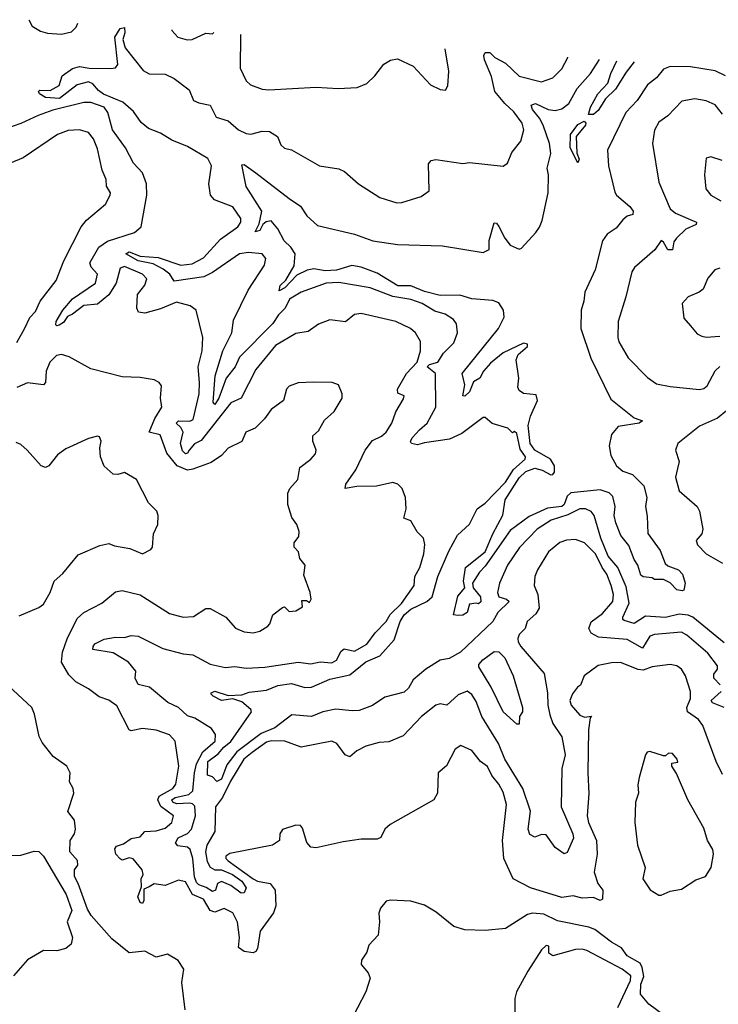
# Model space of a CAD drawing. Extents: x 1245432 to 1420865, y 606325 to 671314.
# Tile 325 of 382: x 1391560 to 1394659, y 656949 to 661313. Entities that reach past the tile are written whole.
import ezdxf

# ---------------------------------------------------------------- set-up
doc = ezdxf.new("R2010")
doc.units = 0

msp = doc.modelspace()

# ---------------------------------------------------------------- linework, layer by layer
at = {"layer": '0CON20XD'}
for points in [[(1391600.4, 661313.1), (1391615, 661284.4), (1391652.7, 661262.7), (1391683.6, 661253.6), (1391745, 661249.5), (1391790.6, 661259.4), (1391810.6, 661279.4), (1391817.4, 661298)], [(1394685, 658551.3), (1394545.8, 658665), (1394525, 658673.6), (1394485, 658677.7), (1394425, 658663.2), (1394335, 658668.9), (1394285, 658636.5), (1394240.9, 658650.9), (1394234.5, 658655), (1394235.4, 658665), (1394262.7, 658727.3), (1394249.3, 658799.3), (1394213.1, 658885), (1394169.9, 658935), (1394137.5, 659015), (1394108.3, 659115), (1394095, 659133.8), (1394068.8, 659145), (1394044.8, 659145.2), (1393990.8, 659119.2), (1393917.3, 659095), (1393854.7, 659055), (1393777, 658973), (1393723.9, 658895), (1393687.9, 658815), (1393679.5, 658775), (1393685.7, 658755.7), (1393719.5, 658745), (1393730.8, 658735), (1393681.4, 658685), (1393658.9, 658645), (1393515, 658509.7), (1393465, 658481.5), (1393424.6, 658475), (1393361.6, 658435), (1393305, 658387.8), (1393285, 658350.6), (1393265, 658331.8), (1393180.2, 658309.8), (1393125, 658273.5), (1393065, 658251.7), (1393035, 658249.5), (1392962.2, 658257.8), (1392905, 658245.3), (1392855, 658225.2), (1392767.4, 658232.6), (1392692, 658175), (1392630.4, 658149.6), (1392522.5, 658067.5), (1392479.4, 658010.6), (1392455, 657947.5), (1392435, 657936.2), (1392415, 657957.1), (1392392.6, 657965), (1392394.9, 658025.1), (1392441.1, 658058.9), (1392465, 658088.9), (1392496.6, 658113.4), (1392588.4, 658245), (1392585, 658256.3), (1392545, 658290), (1392505, 658302.7), (1392455, 658295.3), (1392417.5, 658315), (1392408.2, 658325), (1392411.1, 658328.9), (1392425, 658337.5), (1392485, 658317.2), (1392545, 658320.6), (1392578.1, 658331.9), (1392655, 658341.2), (1392705, 658361.6), (1392765, 658370.9), (1392825, 658353.6), (1392855, 658354.3), (1392935, 658390.6), (1393025, 658408.7), (1393095, 658466.6), (1393156.9, 658493.1), (1393220.3, 658565), (1393248, 658645), (1393264.9, 658675.1), (1393295, 658700.5), (1393365.3, 658735), (1393389.2, 658755), (1393414.6, 658845.4), (1393462.9, 658957.1), (1393502.3, 659027.7), (1393555, 659076.7), (1393589.6, 659145), (1393625, 659170), (1393715, 659263.7), (1393750.8, 659319.2), (1393802.5, 659365), (1393803.4, 659375), (1393780.2, 659410.2), (1393765, 659478.8), (1393755, 659487.5), (1393745, 659482.5), (1393725, 659502.5), (1393655, 659523.8), (1393625, 659550), (1393615, 659550), (1393521.5, 659478.5), (1393465.8, 659454.2), (1393355, 659438.2), (1393325, 659428.7), (1393297.8, 659435), (1393293.7, 659443.6), (1393300.6, 659459.4), (1393334, 659496), (1393368, 659525), (1393405.4, 659595), (1393403.5, 659745), (1393367.3, 659775), (1393377.1, 659785), (1393415, 659795.3), (1393440.3, 659835), (1393485, 659881.5), (1393501.2, 659925), (1393497.1, 659965), (1393484.1, 659984.1), (1393447.5, 660007.5), (1393400.8, 660020.8), (1393345, 660054.8), (1393295, 660072.4), (1393215, 660086.5), (1393115.2, 660125.2), (1392975, 660148.2), (1392920, 660145), (1392808.6, 660105), (1392756.7, 660075), (1392736.9, 660035), (1392708.3, 660005), (1392683.4, 659966.6), (1392535, 659816.8), (1392515.1, 659774.9), (1392475.6, 659725), (1392443.5, 659635), (1392425, 659607.7), (1392417.6, 659617.6), (1392427.3, 659735), (1392460.6, 659845), (1392501, 659925), (1392508.5, 659981.5), (1392574, 660115), (1392646.2, 660225), (1392652.2, 660255), (1392636, 660275), (1392575, 660281.8), (1392535, 660275.9), (1392415, 660192.1), (1392377, 660173), (1392245, 660154.8), (1392225.5, 660185.5), (1392197, 660207), (1392151.6, 660231.6), (1392085, 660244.1), (1392031.1, 660275), (1392045, 660283.8), (1392095, 660265.4), (1392175, 660259), (1392274.4, 660225.6), (1392325, 660231.6), (1392375, 660257.7), (1392450.2, 660339.8), (1392528, 660395), (1392540.7, 660415), (1392541.3, 660431.3), (1392505, 660483.1), (1392423.8, 660515), (1392405.8, 660535), (1392399.4, 660585), (1392411.3, 660665), (1392395, 660697.5), (1392305, 660750.6), (1392235, 660778.5), (1392185, 660810), (1392131.2, 660831.2), (1392098.2, 660858.2), (1392065, 660906.2), (1392017.5, 660947.5), (1391932.5, 660982.5), (1391909, 660999), (1391885, 661028.3), (1391865, 661037), (1391815, 661023.9), (1391736.2, 660963.8), (1391675, 660968.8), (1391647.3, 660985), (1391642.9, 660995), (1391649.7, 661000.3), (1391695, 661000), (1391735, 661021.2), (1391748.8, 661065), (1391795, 661097.1), (1391825, 661105.7), (1391868.5, 661098.5), (1391965, 661096.2), (1391985, 661099.4), (1391995.4, 661115), (1391982.2, 661235), (1392005, 661274.4), (1392025, 661278.1), (1392027.1, 661255), (1392017.5, 661225), (1392028.6, 661188.6), (1392108.3, 661088.3), (1392135, 661073.1), (1392205, 661071.5), (1392245, 661053.1), (1392312, 661002), (1392330.8, 660955), (1392354.1, 660944.1), (1392405.6, 660935), (1392431.2, 660881.2), (1392484.7, 660864.7), (1392530, 660825), (1392565, 660808.1), (1392585, 660805.8), (1392635, 660819.4), (1392667.6, 660817.6), (1392703.8, 660795), (1392717.9, 660757.9), (1392733.9, 660743.9), (1392765, 660736.7), (1392890, 660665), (1392975, 660652.5), (1393000.7, 660640.7), (1393063.3, 660585), (1393157.5, 660525), (1393232.1, 660502.1), (1393255, 660503.3), (1393340.3, 660529.7), (1393376.2, 660555), (1393373.5, 660675), (1393385, 660689.4), (1393405, 660693.6), (1393525, 660676.2), (1393555, 660680), (1393705, 660664), (1393723, 660677), (1393742.5, 660725), (1393782.9, 660775), (1393795.4, 660824.6), (1393788.7, 660855), (1393751.7, 660905), (1393711.8, 660941.8), (1393667.4, 660995), (1393652, 661062), (1393621.8, 661135), (1393619.1, 661155), (1393625, 661167.8), (1393645, 661168.2), (1393667.1, 661145), (1393715, 661120.9), (1393775, 661062.3), (1393875, 661037.5), (1393925, 661055.6), (1393964.4, 661095), (1393990.9, 661145), (1393991.5, 661146.5)], [(1392234.8, 661268.9), (1392235.6, 661265.6), (1392261.2, 661235), (1392303.4, 661223.4), (1392325, 661225.7), (1392385, 661254), (1392415, 661251.2), (1392420.8, 661256)], [(1392540.4, 661247.6), (1392539.7, 661245), (1392537.7, 661097.7), (1392565, 661042.5), (1392584.2, 661025), (1392635, 661005.5), (1392665, 661002.3), (1392875, 661014.5), (1392971.9, 661008.1), (1393057, 661013), (1393099.3, 661030.7), (1393135.7, 661064.3), (1393175, 661116), (1393205, 661134.2), (1393235, 661139.2), (1393305, 661107.5), (1393382.5, 661025), (1393425, 661003.3), (1393449.3, 661000.7), (1393459.3, 661020.7), (1393463.3, 661085), (1393447.7, 661184.4)], [(1394690.4, 661065), (1394645, 661086.3), (1394534.6, 661104.6), (1394445, 661105.5), (1394415, 661094.5), (1394384.5, 661055), (1394344.6, 661025), (1394298.8, 660955), (1394248.1, 660901.9), (1394167.3, 660735), (1394172.2, 660665), (1394199.4, 660549.4), (1394207.5, 660535), (1394265.8, 660485.8), (1394280.9, 660465), (1394279.7, 660450.3), (1394255, 660442.9), (1394234.6, 660425.4), (1394205, 660389.3), (1394165, 660362.1), (1394145, 660332.5), (1394112.9, 660205), (1394066.5, 660105), (1394062.3, 660065), (1394049.6, 660025), (1394048.8, 659945), (1394092.4, 659812.4), (1394181.4, 659631.4), (1394285, 659548.1), (1394322, 659535), (1394307.5, 659525), (1394215, 659510.6), (1394184.4, 659475), (1394174.6, 659425), (1394182.2, 659382.2), (1394207.1, 659335), (1394235, 659312.2), (1394277.3, 659297.3), (1394327.6, 659247.6), (1394341.2, 659195), (1394335.8, 659155), (1394342.9, 659112.9), (1394346.2, 659036.2), (1394400.8, 658960.8), (1394423.1, 658903.1), (1394435, 658892.5), (1394482, 658875), (1394500, 658855), (1394512, 658815), (1394505.8, 658784.2), (1394498.8, 658781.2), (1394475, 658785.8), (1394445, 658816.7), (1394415, 658832.5), (1394375, 658832.5), (1394365, 658840), (1394325, 658843.3), (1394315, 658851.2), (1394302, 658895), (1394285, 658920), (1394262, 658982), (1394226.8, 659026.8), (1394203.3, 659083.3), (1394197.3, 659115), (1394201.3, 659155), (1394190.1, 659200.1), (1394175, 659215.7), (1394135, 659228.8), (1394005, 659215.9), (1393988.9, 659201.1), (1393975.1, 659165), (1393965, 659155.2), (1393901.4, 659148.6), (1393819.2, 659110.8), (1393735, 659049.2), (1393625, 658890.6), (1393599.6, 658865), (1393568.1, 658815), (1393570.6, 658795), (1393604.2, 658755), (1393605, 658733.3), (1393595, 658723.8), (1393585, 658727.5), (1393555, 658722.5), (1393544.4, 658685), (1393526.1, 658673.9), (1393505, 658671.8), (1393484, 658675), (1393502.6, 658757.4), (1393533.8, 658795), (1393528, 658825), (1393537.8, 658885), (1393625.2, 658954.8), (1393658.2, 659035), (1393702.9, 659117.1), (1393713.1, 659185), (1393775, 659282.4), (1393805, 659310.8), (1393845, 659325.4), (1393877.1, 659317.2), (1393915, 659295.3), (1393925, 659297.3), (1393932.4, 659307.6), (1393931.6, 659335), (1393914.7, 659365), (1393844.8, 659405), (1393824.2, 659435), (1393815.4, 659515), (1393825, 659555.3), (1393856.2, 659625), (1393850.7, 659650.7), (1393795, 659655.9), (1393775, 659670.3), (1393769.3, 659685), (1393773.4, 659725), (1393761.7, 659805), (1393770.3, 659829.7), (1393811.9, 659865), (1393812, 659875), (1393795, 659879.1), (1393705, 659835.9), (1393648.7, 659791.3), (1393616.7, 659755), (1393600.4, 659725), (1393572.2, 659707.8), (1393555, 659663.4), (1393535, 659644), (1393526.1, 659646.1), (1393534.8, 659695), (1393521.9, 659745), (1393683.2, 659945), (1393708.5, 659995), (1393706.2, 660025), (1393685, 660058.2), (1393658.9, 660068.9), (1393565, 660075.7), (1393511.7, 660091.7), (1393425, 660091.3), (1393355, 660107.7), (1393295, 660132.8), (1393236.6, 660133.4), (1393145, 660190.2), (1393075, 660215.7), (1393033.4, 660223.4), (1392965, 660202.4), (1392915, 660199.9), (1392865, 660208.8), (1392835, 660202.8), (1392789.3, 660180.7), (1392736.1, 660125), (1392711.1, 660111.1), (1392714.6, 660135.4), (1392740.8, 660159.2), (1392777.7, 660222.3), (1392782, 660275), (1392763.3, 660305), (1392732.9, 660332.9), (1392705.6, 660385.6), (1392675, 660421.2), (1392653.4, 660416.6), (1392638.8, 660405), (1392625, 660378.7), (1392605, 660372.5), (1392621.8, 660408.2), (1392633.3, 660465), (1392564.2, 660574.2), (1392545, 660670), (1392555, 660671.4), (1392608, 660635), (1392755, 660520.9), (1392805.9, 660485.9), (1392833.1, 660443.1), (1392881.2, 660401.2), (1393045, 660362.7), (1393126.3, 660333.7), (1393235, 660316.7), (1393435, 660311.2), (1393615, 660280.8), (1393641.9, 660295), (1393642.3, 660335), (1393665, 660413.3), (1393675, 660411.2), (1393685, 660397.1), (1393711.2, 660345), (1393735, 660313.3), (1393775, 660296.7), (1393785, 660300.6), (1393849.6, 660370.4), (1393866.1, 660393.9), (1393876.6, 660423.4), (1393903.6, 660545), (1393905.3, 660625), (1393898.9, 660655), (1393915, 660720), (1393909.6, 660765), (1393882, 660845), (1393866, 660876), (1393834.8, 660915), (1393827.9, 660935), (1393847.9, 660942.1), (1393904.6, 660915.4), (1393935, 660910.6), (1393965, 660918.4), (1393995, 660942.1), (1394032.3, 661007.7), (1394091.8, 661075), (1394130.9, 661136.8)], [(1394285.4, 661126), (1394249.7, 661080.3), (1394202.9, 661005), (1394157.5, 660962.5), (1394125, 660910.5), (1394105, 660893.5), (1394082.9, 660892.9), (1394092.2, 660925), (1394124.1, 660985), (1394168.3, 661031.7), (1394181.5, 661075), (1394209, 661131.3)], [(1394677.5, 660895), (1394645, 660936.4), (1394604, 660954), (1394555, 660962), (1394497.4, 660952.6), (1394435, 660887.1), (1394395, 660859.2), (1394375, 660823.8), (1394367.3, 660765), (1394395, 660593.3), (1394444.5, 660475), (1394468.1, 660455), (1394555, 660418.9), (1394561.1, 660415), (1394560, 660405), (1394515, 660385.3), (1394472.5, 660345), (1394460.9, 660329.1), (1394455, 660292.9), (1394435, 660292.9), (1394415, 660327.5), (1394405, 660333.8), (1394376.8, 660293.2), (1394287.1, 660215), (1394275.6, 660195), (1394248.9, 660085), (1394214.5, 659975), (1394212.2, 659905), (1394217.5, 659885), (1394259.4, 659815), (1394345, 659727.8), (1394385, 659699.5), (1394445, 659687.1), (1394575, 659674.5), (1394595, 659677.8), (1394609.3, 659690.7), (1394645, 659757.3), (1394665, 659776.2)], [(1392454.7, 657544.7), (1392503.7, 657525), (1392544.6, 657495), (1392564.9, 657465), (1392555, 657442.7), (1392541.8, 657441.8), (1392496.2, 657476.2), (1392455, 657492.9), (1392438.1, 657485), (1392428.1, 657455), (1392415, 657448.4), (1392387.4, 657467.4), (1392355, 657477.9), (1392345, 657488.8), (1392334.7, 657514.7), (1392328.4, 657595), (1392315.8, 657635.8), (1392304.4, 657645), (1392261.4, 657651.4), (1392250.5, 657665), (1392263.4, 657686.6), (1392305, 657705.6), (1392321.6, 657725), (1392339.2, 657785), (1392336.6, 657826.6), (1392327.1, 657837.1), (1392315, 657839.9), (1392255, 657837.9), (1392238.7, 657845), (1392234.7, 657855), (1392250, 657865), (1392311, 657879), (1392328.3, 657895), (1392334.9, 657975), (1392344.8, 658015), (1392372.4, 658067.6), (1392427.1, 658115), (1392428.5, 658145), (1392410.8, 658170.8), (1392336.8, 658216.8), (1392305, 658227.3), (1392264.5, 658265), (1392216.9, 658286.9), (1392135.2, 658355.2), (1392085, 658366.7), (1392072.7, 658395), (1392075, 658426.2), (1392042.3, 658465), (1391975, 658506.5), (1391885, 658522), (1391885.4, 658535), (1391893.7, 658546.3), (1391935, 658567.5), (1391985, 658576.7), (1392024.7, 658575.3), (1392055, 658584.3), (1392085, 658580.6), (1392195, 658526.4), (1392285, 658502.9), (1392328.4, 658498.4), (1392405, 658456.9), (1392471.5, 658441.5), (1392515, 658445.9), (1392565, 658438.6), (1392647.3, 658442.7), (1392795, 658464.8), (1392851.8, 658458.2), (1392893.4, 658466.6), (1392945, 658463.2), (1392965.9, 658474.1), (1392986, 658514), (1392998.8, 658525), (1393045, 658514.2), (1393100.3, 658545), (1393136.2, 658595), (1393185, 658645.4), (1393203.2, 658676.8), (1393253.4, 658725), (1393310, 658805), (1393313.3, 658845), (1393335.3, 658884.7), (1393352.7, 658945), (1393357.5, 658987.5), (1393350.8, 659015), (1393323.4, 659043.4), (1393295, 659092), (1393264, 659104), (1393274.2, 659145.8), (1393271.4, 659195), (1393255.8, 659235), (1393237.5, 659255), (1393215, 659262.5), (1393142.5, 659245), (1393055, 659243.9), (1393003.8, 659235), (1393007.1, 659255), (1393051.3, 659318.7), (1393091.9, 659405), (1393125, 659448.2), (1393165, 659466.7), (1393185, 659485.5), (1393210.6, 659525), (1393228, 659575), (1393262, 659632), (1393265.5, 659645.5), (1393237.5, 659657.5), (1393235.5, 659675), (1393275.1, 659744.9), (1393323.3, 659795), (1393338, 659845), (1393337, 659887), (1393315, 659925.7), (1393294, 659945), (1393228, 659975), (1393075, 660010.4), (1393045, 660006.4), (1393005, 659973.8), (1392935, 659982.5), (1392885, 659963.3), (1392839.1, 659930.9), (1392785, 659922.5), (1392695, 659868.7), (1392607.7, 659762.3), (1392542.2, 659635), (1392496.2, 659615), (1392365, 659448.6), (1392335, 659433.3), (1392311.4, 659405), (1392305, 659392.3), (1392295, 659389), (1392282, 659402), (1392273.9, 659435), (1392285.1, 659485), (1392275.1, 659505.1), (1392254.1, 659525), (1392265, 659535.4), (1392315, 659533.7), (1392329.2, 659540.8), (1392355.8, 659655), (1392358.3, 659705), (1392351.2, 659775), (1392368.7, 659845), (1392372.1, 659905), (1392343.3, 660025), (1392315.6, 660045.6), (1392255, 660061.2), (1392185, 660031.1), (1392115, 660012.5), (1392086.4, 660016.4), (1392080, 660035), (1392083.1, 660095), (1392115, 660136.2), (1392124, 660165), (1392104.2, 660185), (1392025, 660218.6), (1392005, 660211.9), (1391988.1, 660145), (1391956.2, 660093.8), (1391905, 660052.3), (1391844, 660046), (1391795, 660008.5), (1391772.8, 659997.2), (1391755, 659971.3), (1391735, 659958.6), (1391725, 659955.7), (1391720.4, 659960.4), (1391722.5, 659975), (1391751.1, 660025), (1391795, 660075.3), (1391895.7, 660145), (1391904.7, 660185), (1391876.6, 660216.6), (1391870.5, 660235), (1391910.8, 660305), (1391948.9, 660331.1), (1392069.6, 660370.4), (1392098.6, 660395), (1392124.5, 660535), (1392122.7, 660585), (1392104.5, 660635), (1392065, 660676.9), (1392029.2, 660745), (1391971, 660825), (1391951.6, 660901.6), (1391934.6, 660925), (1391875, 660946.1), (1391845, 660946.1), (1391707.6, 660912.4), (1391641.7, 660888.3), (1391565, 660853.3), (1391461.7, 660818.2)], [(1391547.4, 659882.6), (1391583.6, 659946.4), (1391605, 659993.3), (1391629.9, 660020.1), (1391651.1, 660065), (1391722.3, 660157.7), (1391756.3, 660243.7), (1391832.7, 660395), (1391855.7, 660424.3), (1391940.8, 660495), (1391962, 660535), (1391962.5, 660545), (1391945.5, 660575), (1391943.5, 660605), (1391926.3, 660646.4), (1391905, 660741.2), (1391888.2, 660785), (1391865, 660813.8), (1391825, 660825.4), (1391775, 660822.5), (1391728, 660805), (1391575, 660700.9), (1391435, 660643.1)], [(1394035, 660678), (1394001.1, 660745), (1394002.3, 660805), (1394035, 660848.7), (1394062.9, 660862.9), (1394070.6, 660855), (1394069.5, 660845), (1394027.9, 660795), (1394031.1, 660721.1), (1394041.1, 660695), (1394035, 660678)], [(1394675, 660688.5), (1394625, 660705.4), (1394605, 660698.8), (1394597.8, 660625), (1394603.9, 660563.9), (1394625, 660536), (1394670.2, 660510.2)], [(1394665, 660211.2), (1394643.8, 660205), (1394612.1, 660167.9), (1394591.2, 660118.8), (1394573.3, 660105), (1394525.5, 660084.5), (1394498.8, 660055), (1394505, 659990), (1394535, 659956.7), (1394565, 659921.2), (1394585, 659910.8), (1394605, 659906), (1394665, 659910.4)], [(1392135, 657470), (1392110.8, 657459.2), (1392110.2, 657409.8), (1392105, 657396.2), (1392095, 657400), (1392083.6, 657425), (1392100.7, 657469.3), (1392098.8, 657505), (1392107.5, 657525), (1392103.3, 657545), (1392063.6, 657593.6), (1392045, 657597.5), (1392015, 657587.5), (1392005, 657593.1), (1391986.5, 657615), (1391982, 657638), (1391989.8, 657650.2), (1392020.1, 657659.9), (1392055, 657683.3), (1392095, 657691.1), (1392115.4, 657714.6), (1392165, 657717.9), (1392205, 657730), (1392235.3, 657755), (1392241.8, 657785), (1392186, 657826), (1392172.8, 657855), (1392178.3, 657871.7), (1392240, 657905), (1392252.4, 657925), (1392265.3, 658005), (1392249.5, 658115), (1392225, 658143.6), (1392165, 658163.8), (1392105, 658171.1), (1392055, 658161.1), (1392046.2, 658165), (1391991.6, 658271.6), (1391955, 658297.7), (1391911.9, 658311.9), (1391865, 658347.3), (1391808.8, 658378.8), (1391778.8, 658408.8), (1391745.8, 658465.8), (1391750.6, 658509.4), (1391770.6, 658569.4), (1391815, 658659.4), (1391844.2, 658685.8), (1391925, 658726.5), (1391985, 658777.8), (1392015, 658782.7), (1392095, 658763.9), (1392225, 658680.9), (1392285, 658665.5), (1392331.7, 658668.3), (1392385, 658702.9), (1392405, 658702.9), (1392474.5, 658664.5), (1392516.8, 658616.8), (1392555, 658599.2), (1392595, 658595.8), (1392625, 658602.5), (1392661.2, 658625), (1392670, 658635), (1392682.5, 658675), (1392725, 658707.5), (1392735, 658710), (1392755, 658690), (1392785, 658692.5), (1392815, 658710), (1392811.7, 658738.3), (1392831.7, 658738.3), (1392845, 658730), (1392852.5, 658745), (1392848.6, 658775), (1392820.7, 658850.7), (1392821.7, 658861.7), (1392826.2, 658895), (1392802.5, 658925), (1392796.7, 658955), (1392777.5, 658975), (1392777.5, 658995), (1392798, 659022), (1392800, 659045), (1392789.4, 659075), (1392766.9, 659106.9), (1392750, 659165), (1392750, 659215), (1392757.5, 659235), (1392793.1, 659275), (1392801.9, 659328.1), (1392851.2, 659365), (1392871.7, 659388.3), (1392875.6, 659405), (1392860, 659445), (1392860.7, 659469.3), (1392885, 659491.2), (1392912.1, 659537.9), (1392955, 659576.2), (1392990.8, 659635), (1392990.8, 659655), (1392974.2, 659694.2), (1392945.7, 659705.7), (1392865, 659706.7), (1392795, 659702.9), (1392755, 659688.8), (1392743.8, 659675), (1392730.6, 659625), (1392675.6, 659585), (1392646.5, 659543.5), (1392605, 659502.9), (1392562.5, 659485), (1392545, 659444.2), (1392485, 659413.3), (1392455, 659382), (1392409.4, 659350.6), (1392328.7, 659321.3), (1392305, 659316.9), (1392258.6, 659335), (1392212.3, 659392.3), (1392183.8, 659473.8), (1392134.6, 659484.6), (1392160, 659545), (1392190, 659595), (1392184.4, 659635), (1392189.7, 659689.7), (1392178.8, 659705), (1392156.6, 659716.6), (1392095, 659727.8), (1392015, 659729.5), (1391875.5, 659765.5), (1391779.1, 659819.1), (1391745, 659828.6), (1391723.8, 659825), (1391694.5, 659795), (1391678.2, 659755), (1391674.3, 659705), (1391665.4, 659694.6), (1391595, 659702.9), (1391547.6, 659682.4)], [(1394695, 659580), (1394655, 659547.4), (1394575, 659511.8), (1394479.4, 659435), (1394469.2, 659405), (1394484.6, 659355), (1394476.8, 659323.2), (1394468.2, 659285), (1394484.6, 659225), (1394565.2, 659155.2), (1394574.5, 659135), (1394590, 659055), (1394585.7, 659034.3), (1394560, 659005), (1394565.7, 658985), (1394604.2, 658945), (1394677.1, 658905)], [(1391558.5, 658671.5), (1391645, 658707.1), (1391665, 658722), (1391695.8, 658775), (1391712.9, 658825), (1391752, 658858), (1391819.1, 658940.9), (1391915, 658982.5), (1391955, 658992), (1391980.8, 658980.8), (1392048.8, 658968.8), (1392105, 658946.2), (1392142, 658965), (1392148.6, 658975), (1392153.3, 659035), (1392172.5, 659075), (1392174.2, 659115), (1392168.6, 659135), (1392131.2, 659171.2), (1392077.5, 659275), (1392025, 659305.7), (1391995, 659297.1), (1391975, 659298.6), (1391934.6, 659334.6), (1391918.6, 659375), (1391916, 659415), (1391921.2, 659445), (1391913.6, 659463.6), (1391905, 659466.7), (1391865, 659457.5), (1391765, 659411.5), (1391727.5, 659385), (1391689.2, 659335), (1391675, 659328.6), (1391655, 659336), (1391594, 659405), (1391565, 659430.8), (1391545, 659439.4)], [(1394666.3, 658365), (1394639, 658395), (1394638.4, 658411.6), (1394655.6, 658435), (1394655, 658448.6), (1394611.5, 658505), (1394519.2, 658585), (1394495, 658598.6), (1394375, 658588.6), (1394355, 658581.3), (1394322.6, 658527.4), (1394255, 658565.6), (1394126.7, 658576.8), (1394093.9, 658593.9), (1394084.2, 658615), (1394095.2, 658644.8), (1394145, 658681.6), (1394190, 658735), (1394193.5, 658765), (1394184, 658805), (1394164.8, 658855), (1394142.8, 658885), (1394113.1, 658945), (1394065, 658994.1), (1394025, 659009.6), (1393985, 659006.1), (1393955, 658996.1), (1393904.8, 658955.2), (1393857.1, 658875), (1393845.5, 658845), (1393841.5, 658805), (1393858.1, 658765), (1393864.3, 658705), (1393849.8, 658680.2), (1393811.4, 658645), (1393801.9, 658615), (1393775, 658588.5), (1393769.1, 658570.9), (1393770.8, 658555), (1393782.8, 658535), (1393886.1, 658415), (1393900.4, 658329.6), (1393902.1, 658275), (1393911.6, 658231.6), (1393924.2, 658194.2), (1393964.2, 658135), (1393980, 658055), (1393964, 657994), (1393961.5, 657825), (1394013, 657705), (1394015.7, 657685), (1393988.6, 657621.4), (1393975, 657615.7), (1393934.6, 657644.6), (1393895, 657700), (1393875, 657701.9), (1393845, 657690), (1393822, 657702), (1393815.4, 657725), (1393825.2, 657805), (1393791.9, 657905), (1393711.9, 658035), (1393683.8, 658105), (1393609.7, 658225), (1393585, 658290.5), (1393565, 658322.2), (1393545, 658336.7), (1393505, 658320), (1393455, 658274.4), (1393425, 658280.8), (1393405, 658275.6), (1393342.5, 658225), (1393260.7, 658139.3), (1393197, 658113), (1393155, 658110), (1393095, 658092.5), (1393055, 658072.5), (1393025, 658046.2), (1393002.9, 658055), (1392966.8, 658105), (1392945, 658115.2), (1392808.8, 658088.8), (1392736, 658115), (1392675, 658117.4), (1392655, 658111.3), (1392590.5, 658065), (1392554.8, 658035), (1392495, 657937.4), (1392460.1, 657865), (1392428.4, 657825), (1392426.3, 657715), (1392390.5, 657655), (1392384.2, 657625), (1392391.5, 657581.5), (1392405, 657556.5), (1392425, 657545.7), (1392454.7, 657544.7)], [(1393775, 658190), (1393765, 658191.2), (1393704.6, 658245), (1393651.2, 658355), (1393595.8, 658445), (1393596.9, 658455), (1393614.6, 658475.4), (1393665, 658512.8), (1393685, 658511.2), (1393711.3, 658485), (1393749.2, 658405), (1393790.5, 658265), (1393790, 658245), (1393776.2, 658225), (1393775, 658190)], [(1394677.4, 657967.4), (1394648.9, 658025), (1394590, 658185), (1394570.9, 658210.9), (1394521.2, 658245), (1394519.2, 658265), (1394535.3, 658305), (1394535.4, 658335), (1394512.3, 658405), (1394494.7, 658434.7), (1394475, 658449.5), (1394445.5, 658454.5), (1394365, 658445.5), (1394325, 658430.6), (1394303, 658433), (1394225, 658463.8), (1394185, 658463.1), (1394125, 658451.1), (1394063.3, 658405), (1394046.7, 658363.3), (1394033.3, 658355), (1394012.5, 658325), (1394000, 658295), (1394006.2, 658275), (1394045, 658230), (1394065, 658221.2), (1394096.4, 658226.4), (1394090.7, 658219.3), (1394082.7, 658165), (1394079.5, 657975), (1394084.1, 657884.1), (1394076.4, 657785), (1394082.9, 657755), (1394118.6, 657675), (1394121.3, 657615), (1394107.8, 657535), (1394124, 657485), (1394146, 657455), (1394145, 657415.5), (1394135, 657409.2), (1394105, 657421.8), (1394055, 657420), (1394015, 657430), (1393965, 657422), (1393825.6, 657465.6), (1393748.5, 657505), (1393707.1, 657595), (1393701.4, 657675), (1393719.3, 657835), (1393705, 657888.6), (1393685.3, 657925), (1393653.8, 657963.8), (1393635, 658003.5), (1393603.3, 658025), (1393565, 658074.3), (1393515.9, 658095.9), (1393490.8, 658079.2), (1393453.7, 658006.3), (1393415.8, 657975), (1393412.5, 657885), (1393397.3, 657855), (1393203.7, 657746.3), (1393179.5, 657725), (1393161.5, 657688.5), (1393145, 657681.1), (1393075, 657681.4), (1392995, 657669.4), (1392875, 657642.1), (1392852, 657645), (1392834.2, 657665.8), (1392815, 657730), (1392805, 657741.2), (1392785, 657743.3), (1392725, 657723.8), (1392714.3, 657705), (1392712, 657675), (1392682, 657655), (1392492.4, 657617.6), (1392473.9, 657605), (1392474.7, 657595), (1392484.6, 657585), (1392595, 657505.7), (1392615, 657495.3), (1392671.2, 657485), (1392693.8, 657455), (1392696.2, 657385), (1392686.2, 657355), (1392626.6, 657273.4), (1392614.2, 657195.8), (1392606.9, 657183.1), (1392595, 657177.5), (1392555, 657183.5), (1392530.9, 657200.9), (1392534.3, 657245), (1392526.2, 657313.8), (1392505, 657354.7), (1392466.9, 657373.1), (1392425, 657357.1), (1392405, 657364.7), (1392375, 657415.3), (1392326.3, 657436.3), (1392295, 657491.5), (1392265, 657499.5), (1392205, 657475.6), (1392157, 657483), (1392135, 657470)], [(1392294.4, 656925), (1392278.8, 657045), (1392288.1, 657105), (1392262.6, 657142.6), (1392215, 657170.6), (1392165, 657158), (1392115, 657183.8), (1392045, 657177.5), (1391968.8, 657238.8), (1391877, 657343), (1391860.4, 657370.4), (1391820, 657485), (1391802.5, 657515), (1391803.8, 657545), (1391818, 657565), (1391815.8, 657585.8), (1391782.5, 657625), (1391783.8, 657675), (1391803.8, 657705), (1391808, 657725), (1391803.8, 657765), (1391774.1, 657804.1), (1391800, 657885), (1391797.5, 657905), (1391781.2, 657935), (1391783.3, 657975), (1391768.8, 658005), (1391708.1, 658048.1), (1391659.1, 658109.1), (1391645.8, 658135.8), (1391625.5, 658235.5), (1391614, 658265), (1391510.2, 658360.2)], [(1394683.8, 658265), (1394632.5, 658285), (1394626.2, 658295), (1394671.7, 658335)], [(1394405, 657433.3), (1394445, 657451.2), (1394495, 657460), (1394559.5, 657500.5), (1394601.2, 657515), (1394627.5, 657555), (1394637.5, 657615), (1394633.8, 657635), (1394610, 657675), (1394595, 657730), (1394523.5, 657855), (1394472.5, 657972.5), (1394452.5, 658005), (1394451.7, 658018.3), (1394478.3, 658021.7), (1394476.7, 658035), (1394455, 658060), (1394438.3, 658061.7), (1394425, 658050), (1394415, 658050), (1394355, 658069.2), (1394343.1, 658066.9), (1394335.7, 658054.3), (1394307.1, 657955), (1394301.7, 657921.7), (1394304.2, 657885), (1394291.1, 657845), (1394288.2, 657755), (1394299.5, 657655), (1394333.8, 657555), (1394323.3, 657505), (1394356.1, 657456.1), (1394395, 657433.3), (1394405, 657433.3)], [(1391508.5, 657608.5), (1391565, 657609.6), (1391625, 657627.5), (1391645, 657625.8), (1391665.6, 657605), (1391765.6, 657435), (1391792, 657365), (1391771.2, 657315), (1391794.4, 657245), (1391788.1, 657215), (1391765, 657196.9), (1391725, 657185.5), (1391665, 657186.9), (1391595, 657145.6), (1391532, 657075)], [(1394452, 656875), (1394349.8, 656949.8), (1394314, 656994), (1394315, 657038.8), (1394328.1, 657071.9), (1394321.5, 657111.5), (1394311.7, 657131.8), (1394255, 657163.8), (1394229.2, 657199.2), (1394185, 657223.8), (1394110.7, 657280.7), (1394085, 657291.6), (1393945, 657318.8), (1393885, 657348.9), (1393835, 657352.6), (1393812.3, 657347.7), (1393715, 657285.6), (1393625, 657275.7), (1393535, 657278.5), (1393485, 657294.6), (1393406.7, 657356.7), (1393355, 657387.7), (1393294.2, 657405.8), (1393205, 657410.8), (1393185, 657405.7), (1393160.6, 657375), (1393153.1, 657353.1), (1393156.2, 657315), (1393150, 657255), (1393109.1, 657210.9), (1393099.2, 657180.8), (1393075.8, 657144.2), (1393074, 657125), (1393105, 657088.1), (1393114.7, 657065), (1393095.8, 657005), (1392985, 656791.2)], [(1394212.7, 656935), (1394269.1, 657055), (1394271.2, 657075), (1394231.4, 657105), (1394075, 657186.9), (1394055, 657193.3), (1394025, 657192.5), (1393925, 657163.3), (1393907.5, 657175), (1393907, 657207), (1393895, 657210), (1393875, 657190), (1393814.2, 657095.8), (1393763.3, 657005), (1393756, 656975), (1393756.1, 656886.1)]]:
    msp.add_lwpolyline(points, dxfattribs=at)

doc.saveas('drawing.dxf')
